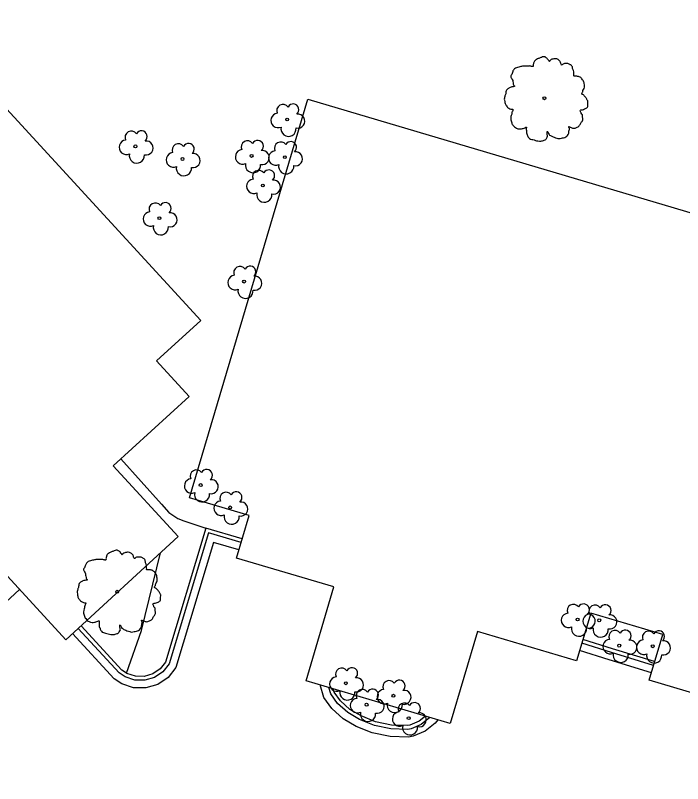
# Model space of a CAD drawing. Extents: x 2161152 to 2175754, y 602179 to 617749.
# Drawn here: x 2164720.5 to 2164807.2, y 607315.6 to 607415.4 of the extents above; entities that cross this region are included whole.
import ezdxf

# ---------------------------------------------------------------- set-up
doc = ezdxf.new("R2010")
doc.units = 0
for name, color, linetype in [('RD_EX_Bldg', 7, 'Continuous'), ('RD_EX_Conc_Curb', 7, 'Continuous'), ('RD_EX_Conc_Gutter', 7, 'Continuous'), ('RD_EX_Conc_Sidewalk', 7, 'Continuous'), ('RD_EX_VEG', 7, 'Continuous')]:
    doc.layers.add(name, color=color, linetype=linetype)

msp = doc.modelspace()

# ---------------------------------------------------------------- linework, layer by layer
at = {"layer": 'RD_EX_Bldg'}
for points in [[(2164621.121, 607335.491), (2164708.139, 607415.416), (2164744.551, 607375.772), (2164738.82, 607370.508), (2164743.043, 607365.912), (2164733.199, 607356.87), (2164741.625, 607347.697), (2164727.012, 607334.276), (2164718.473, 607343.572), (2164708.621, 607334.523), (2164704.382, 607339.138), (2164697.452, 607332.773), (2164701.691, 607328.158), (2164691.848, 607319.117), (2164700.218, 607310.004), (2164685.745, 607296.711), (2164677.308, 607305.897), (2164667.365, 607296.765), (2164663.395, 607301.087), (2164657.606, 607295.769), (2164621.121, 607335.491)], [(2164743.111, 607352.708), (2164758.49, 607404.521), (2164871.77, 607370.897), (2164856.473, 607319.359), (2164848.893, 607321.608), (2164847.16, 607315.767), (2164834.591, 607319.497), (2164831.017, 607307.453), (2164812.05, 607313.082), (2164815.648, 607325.205), (2164802.809, 607329.016), (2164804.577, 607334.972), (2164795.22, 607337.749), (2164793.38, 607331.55), (2164780.532, 607335.364), (2164776.98, 607323.399), (2164758.244, 607328.96), (2164761.862, 607341.15), (2164749.205, 607344.907), (2164750.839, 607350.414), (2164743.111, 607352.708)]]:
    msp.add_lwpolyline(points, dxfattribs=at)
at = {"layer": 'RD_EX_Conc_Curb'}
for points in [[(2164749.803, 607346.922), (2164745.545, 607348.162), (2164740.44, 607331.138), (2164739.622, 607330.125), (2164738.541, 607329.401), (2164737.292, 607329.032), (2164735.991, 607329.051), (2164734.754, 607329.457), (2164733.962, 607329.973), (2164728.637, 607335.769)], [(2164749.945, 607347.401), (2164745.209, 607348.781), (2164739.989, 607331.376), (2164739.281, 607330.498), (2164738.326, 607329.859), (2164737.224, 607329.533), (2164736.074, 607329.55), (2164734.972, 607329.911), (2164734.913, 607329.95), (2164734.288, 607330.357), (2164729.005, 607336.107)], [(2164803.529, 607331.442), (2164798.062, 607333.107), (2164794.202, 607334.318)], [(2164803.387, 607330.962), (2164797.914, 607332.63), (2164794.06, 607333.838)], [(2164774.333, 607324.185), (2164773.188, 607323.266), (2164771.874, 607322.725), (2164771.472, 607322.639), (2164769.274, 607322.703), (2164767.122, 607323.158), (2164765.185, 607323.938), (2164763.646, 607324.814), (2164762.336, 607326.007), (2164761.441, 607327.242), (2164761.194, 607328.085)], [(2164773.762, 607324.354), (2164772.933, 607323.702), (2164771.725, 607323.205), (2164771.426, 607323.141), (2164769.334, 607323.202), (2164767.269, 607323.638), (2164765.403, 607324.389), (2164763.942, 607325.221), (2164762.711, 607326.342), (2164761.897, 607327.466), (2164761.765, 607327.915)]]:
    msp.add_lwpolyline(points, dxfattribs=at)
at = {"layer": 'RD_EX_Conc_Gutter'}
for points in [[(2164749.518, 607345.963), (2164746.218, 607346.925), (2164741.341, 607330.663), (2164740.305, 607329.379), (2164738.97, 607328.486), (2164737.43, 607328.03), (2164735.824, 607328.054), (2164734.318, 607328.547), (2164733.311, 607329.203), (2164727.901, 607335.092)], [(2164720.998, 607340.823), (2164706.713, 607327.615), (2164694.324, 607316.421)], [(2164803.102, 607330.004), (2164797.619, 607331.674), (2164793.775, 607332.879)], [(2164775.349, 607323.883), (2164775.032, 607323.445), (2164773.697, 607322.394), (2164772.172, 607321.767), (2164771.564, 607321.636), (2164769.155, 607321.706), (2164766.83, 607322.197), (2164764.748, 607323.035), (2164763.055, 607324), (2164761.586, 607325.337), (2164760.53, 607326.795), (2164760.052, 607328.424)]]:
    msp.add_lwpolyline(points, dxfattribs=at)
at = {"layer": 'RD_EX_Conc_Sidewalk'}
for points in [[(2164734.185, 607357.776), (2164739.463, 607351.884), (2164740.398, 607350.808), (2164741.591, 607350.028), (2164742.352, 607349.738), (2164745.209, 607348.781)], [(2164734.913, 607329.95), (2164736.879, 607335.506), (2164739.336, 607345.595)]]:
    msp.add_lwpolyline(points, dxfattribs=at)
at = {"layer": 'RD_EX_VEG'}
for centre, radius in [((2164789.204, 607404.642), 0.188), ((2164789.195, 607404.628), 0.000075), ((2164755.779, 607401.882), 0.188), ((2164736.071, 607398.397), 0.188), ((2164742.186, 607396.756), 0.188), ((2164751.168, 607397.151), 0.188), ((2164755.479, 607396.994), 0.188), ((2164752.627, 607393.312), 0.188), ((2164739.189, 607389.069), 0.188), ((2164750.191, 607380.818), 0.188), ((2164744.548, 607354.386), 0.188), ((2164748.385, 607351.488), 0.188), ((2164733.696, 607340.521), 0.188), ((2164733.687, 607340.507), 0.000075), ((2164793.519, 607336.92), 0.188), ((2164796.335, 607336.812), 0.188), ((2164798.929, 607333.522), 0.188), ((2164803.284, 607333.441), 0.188), ((2164763.411, 607328.639), 0.188), ((2164769.583, 607327.016), 0.188), ((2164766.106, 607325.851), 0.188), ((2164771.572, 607324.104), 0.188)]:
    msp.add_circle(centre, radius, dxfattribs=at)
for centre, radius, start, end in [((2164755.238, 607403.042), 0.813, 34.97629, 204.75602), ((2164756.563, 607403.158), 0.746, 308.76261, 152.04674), ((2164754.606, 607401.765), 0.943, 96.45179, 294.73401), ((2164757.159, 607401.672), 0.914, 256.56668, 98.10463), ((2164755.963, 607400.684), 0.988, 166.88266, 5.75893), ((2164735.53, 607399.557), 0.813, 34.97629, 204.75602), ((2164736.855, 607399.673), 0.746, 308.76261, 152.04674), ((2164734.898, 607398.28), 0.943, 96.45179, 294.73401), ((2164737.451, 607398.187), 0.914, 256.56668, 98.10463), ((2164750.628, 607398.312), 0.813, 34.97629, 204.75602), ((2164751.952, 607398.428), 0.746, 308.76261, 152.04674), ((2164754.938, 607398.155), 0.813, 34.97629, 204.75602), ((2164756.263, 607398.271), 0.746, 308.76261, 152.04674), ((2164741.645, 607397.917), 0.813, 34.97629, 204.75602), ((2164742.969, 607398.033), 0.746, 308.76261, 152.04674), ((2164749.996, 607397.035), 0.943, 96.45179, 294.73401), ((2164752.548, 607396.942), 0.914, 256.56668, 98.10463), ((2164754.306, 607396.878), 0.943, 96.45179, 294.73401), ((2164736.255, 607397.199), 0.988, 166.88266, 5.75893), ((2164741.013, 607396.64), 0.943, 96.45179, 294.73401), ((2164743.565, 607396.547), 0.914, 256.56668, 98.10463), ((2164756.858, 607396.785), 0.914, 256.56668, 98.10463), ((2164751.352, 607395.954), 0.988, 166.88266, 5.75893), ((2164755.663, 607395.797), 0.988, 166.88266, 5.75893), ((2164742.37, 607395.559), 0.988, 166.88266, 5.75893), ((2164752.087, 607394.472), 0.813, 34.97629, 204.75602), ((2164753.411, 607394.589), 0.746, 308.76261, 152.04674), ((2164751.455, 607393.195), 0.943, 96.45179, 294.73401), ((2164754.007, 607393.103), 0.914, 256.56668, 98.10463), ((2164752.812, 607392.115), 0.988, 166.88266, 5.75893), ((2164738.648, 607390.229), 0.813, 34.97629, 204.75602), ((2164739.973, 607390.345), 0.746, 308.76261, 152.04674), ((2164738.016, 607388.952), 0.943, 96.45179, 294.73401), ((2164740.569, 607388.859), 0.914, 256.56668, 98.10463), ((2164739.373, 607387.871), 0.988, 166.88266, 5.75893), ((2164750.975, 607382.095), 0.746, 308.76261, 152.04674), ((2164749.651, 607381.979), 0.813, 34.97629, 204.75602), ((2164749.019, 607380.702), 0.943, 96.45179, 294.73401), ((2164751.571, 607380.609), 0.914, 256.56668, 98.10463), ((2164750.376, 607379.621), 0.988, 166.88266, 5.75893), ((2164744.008, 607355.546), 0.813, 34.97629, 204.75602), ((2164745.332, 607355.663), 0.746, 308.76261, 152.04674), ((2164743.375, 607354.269), 0.943, 96.45179, 294.73401), ((2164745.928, 607354.177), 0.914, 256.56668, 98.10463), ((2164744.732, 607353.189), 0.988, 166.88266, 5.75893), ((2164747.844, 607352.648), 0.813, 34.97629, 204.75602), ((2164749.169, 607352.765), 0.746, 308.76261, 152.04674), ((2164747.212, 607351.371), 0.943, 96.45179, 294.73401), ((2164749.765, 607351.279), 0.914, 256.56668, 98.10463), ((2164748.569, 607350.291), 0.988, 166.88266, 5.75893), ((2164794.303, 607338.197), 0.746, 308.76261, 152.04674), ((2164792.978, 607338.081), 0.813, 34.97629, 204.75602), ((2164795.794, 607337.972), 0.813, 34.97629, 204.75602), ((2164797.119, 607338.088), 0.746, 308.76261, 152.04674), ((2164792.346, 607336.804), 0.943, 96.45179, 294.73401), ((2164795.162, 607336.695), 0.943, 96.45179, 294.73401), ((2164794.898, 607336.711), 0.914, 256.56668, 98.10463), ((2164797.715, 607336.602), 0.914, 256.56668, 98.10463), ((2164793.703, 607335.723), 0.988, 166.88266, 5.75893), ((2164796.519, 607335.614), 0.988, 166.88266, 5.75893), ((2164798.388, 607334.682), 0.813, 34.97629, 204.75602), ((2164799.713, 607334.799), 0.746, 308.76261, 152.04674), ((2164802.743, 607334.601), 0.813, 34.97629, 204.75602), ((2164804.068, 607334.717), 0.746, 308.76261, 152.04674), ((2164797.756, 607333.405), 0.943, 96.45179, 294.73401), ((2164800.309, 607333.312), 0.914, 256.56668, 98.10463), ((2164802.111, 607333.324), 0.943, 96.45179, 294.73401), ((2164804.664, 607333.231), 0.914, 256.56668, 98.10463), ((2164799.113, 607332.325), 0.988, 166.88266, 5.75893), ((2164803.468, 607332.243), 0.988, 166.88266, 5.75893), ((2164762.87, 607329.799), 0.813, 34.97629, 204.75602), ((2164764.195, 607329.915), 0.746, 308.76261, 152.04674), ((2164762.238, 607328.522), 0.943, 96.45179, 294.73401), ((2164764.791, 607328.429), 0.914, 256.56668, 98.10463), ((2164769.042, 607328.176), 0.813, 34.97629, 204.75602), ((2164770.367, 607328.292), 0.746, 308.76261, 152.04674), ((2164763.595, 607327.442), 0.988, 166.88266, 5.75893), ((2164765.565, 607327.011), 0.813, 34.97629, 204.75602), ((2164766.89, 607327.127), 0.746, 308.76261, 152.04674), ((2164768.41, 607326.899), 0.943, 96.45179, 294.73401), ((2164770.963, 607326.806), 0.914, 256.56668, 98.10463), ((2164764.933, 607325.734), 0.943, 96.45179, 294.73401), ((2164767.485, 607325.641), 0.914, 256.56668, 98.10463), ((2164769.767, 607325.818), 0.988, 166.88266, 5.75893), ((2164771.031, 607325.264), 0.813, 34.97629, 204.75602), ((2164772.355, 607325.38), 0.746, 308.76261, 152.04674), ((2164766.29, 607324.653), 0.988, 166.88266, 5.75893), ((2164770.399, 607323.987), 0.943, 96.45179, 294.73401), ((2164772.951, 607323.894), 0.914, 256.56668, 98.10463), ((2164771.756, 607322.907), 0.988, 166.88266, 5.75893)]:
    msp.add_arc(centre, radius, start, end, dxfattribs=at)
for points in [[(2164789.303, 607410.018), (2164789.078, 607410.036), (2164788.835, 607409.961), (2164788.647, 607409.886), (2164788.478, 607409.83), (2164788.31, 607409.755), (2164788.085, 607409.624), (2164787.916, 607409.474), (2164787.822, 607409.287), (2164787.785, 607409.118), (2164787.747, 607408.912), (2164787.747, 607408.781), (2164787.654, 607408.762), (2164787.541, 607408.781), (2164787.354, 607408.837), (2164787.166, 607408.837), (2164786.979, 607408.837), (2164786.717, 607408.818), (2164786.454, 607408.818), (2164786.248, 607408.781), (2164786.004, 607408.743), (2164785.723, 607408.649), (2164785.461, 607408.556), (2164785.236, 607408.368), (2164785.049, 607408.012), (2164784.955, 607407.75), (2164784.842, 607407.562), (2164784.955, 607407.225), (2164785.086, 607406.963), (2164785.105, 607406.813), (2164785.161, 607406.494), (2164785.236, 607406.325), (2164785.33, 607406.175), (2164785.274, 607406.157), (2164784.992, 607406.119), (2164784.768, 607406.044), (2164784.449, 607405.876), (2164784.28, 607405.707), (2164784.205, 607405.463), (2164784.187, 607405.201), (2164784.112, 607405.051), (2164784.055, 607404.845), (2164784.037, 607404.789), (2164783.999, 607404.545), (2164784.074, 607404.208), (2164784.093, 607403.945), (2164784.187, 607403.776), (2164784.299, 607403.645), (2164784.43, 607403.458), (2164784.73, 607403.289), (2164784.974, 607403.214), (2164785.124, 607403.196), (2164784.992, 607402.821), (2164784.955, 607402.558), (2164784.861, 607402.258), (2164784.861, 607402.202), (2164784.824, 607401.846), (2164784.936, 607401.602), (2164784.992, 607401.321), (2164785.124, 607401.153), (2164785.33, 607400.928), (2164785.573, 607400.759), (2164785.948, 607400.665), (2164786.248, 607400.684), (2164786.679, 607400.815), (2164786.867, 607400.872), (2164786.848, 607400.74), (2164786.867, 607400.459), (2164786.867, 607400.141), (2164786.979, 607399.897), (2164787.054, 607399.691), (2164787.166, 607399.503), (2164787.41, 607399.335), (2164787.71, 607399.278), (2164788.029, 607399.166), (2164788.366, 607399.11), (2164788.741, 607399.091), (2164789.191, 607399.203), (2164789.397, 607399.297), (2164789.472, 607399.428), (2164789.622, 607399.71), (2164789.584, 607399.878), (2164789.603, 607400.328), (2164789.678, 607400.197), (2164789.809, 607399.934), (2164790.184, 607399.71), (2164790.484, 607399.578), (2164790.84, 607399.466), (2164791.065, 607399.41), (2164791.421, 607399.466), (2164791.702, 607399.522), (2164791.983, 607399.616), (2164792.208, 607399.822), (2164792.339, 607400.028), (2164792.377, 607400.234), (2164792.433, 607400.515), (2164792.47, 607400.647)], [(2164792.47, 607400.647), (2164792.414, 607400.778), (2164792.377, 607400.965), (2164792.433, 607400.946), (2164792.564, 607400.909), (2164792.77, 607400.815), (2164792.939, 607400.759), (2164793.183, 607400.778), (2164793.389, 607400.853), (2164793.726, 607401.059), (2164793.932, 607401.415), (2164794.138, 607401.715), (2164794.195, 607401.959), (2164794.157, 607402.127), (2164794.138, 607402.502), (2164793.988, 607402.689), (2164793.951, 607402.783), (2164793.876, 607403.083), (2164793.932, 607403.121), (2164794.138, 607403.158), (2164794.42, 607403.252), (2164794.626, 607403.345), (2164794.794, 607403.477), (2164794.851, 607403.645), (2164794.832, 607403.945), (2164794.869, 607404.245), (2164794.813, 607404.358), (2164794.738, 607404.47), (2164794.682, 607404.62), (2164794.569, 607404.732), (2164794.495, 607404.845), (2164794.42, 607404.92), (2164794.326, 607405.032), (2164794.195, 607405.126), (2164794.082, 607405.163), (2164794.045, 607405.276), (2164794.157, 607405.426), (2164794.195, 607405.501), (2164794.213, 607405.669), (2164794.382, 607405.932), (2164794.42, 607406.232), (2164794.382, 607406.55), (2164794.345, 607406.756), (2164794.232, 607406.963), (2164794.082, 607407.15), (2164793.988, 607407.281), (2164793.857, 607407.375), (2164793.614, 607407.469), (2164793.426, 607407.506), (2164793.164, 607407.506), (2164793.014, 607407.544), (2164793.033, 607407.581), (2164793.033, 607407.694), (2164793.033, 607407.9), (2164792.976, 607408.237), (2164792.864, 607408.612), (2164792.864, 607408.631), (2164792.789, 607408.818), (2164792.62, 607408.968), (2164792.489, 607409.043), (2164792.339, 607409.137), (2164792.152, 607409.155), (2164791.927, 607409.155), (2164791.721, 607409.118), (2164791.571, 607409.043), (2164791.44, 607408.949), (2164791.383, 607409.062), (2164791.308, 607409.287), (2164791.271, 607409.399), (2164791.158, 607409.53), (2164790.99, 607409.68), (2164790.652, 607409.774), (2164790.184, 607409.718), (2164789.959, 607409.568), (2164789.847, 607409.437), (2164789.809, 607409.53), (2164789.659, 607409.68), (2164789.584, 607409.811), (2164789.453, 607409.905), (2164789.341, 607409.98), (2164789.266, 607410.018)], [(2164733.795, 607345.897), (2164733.571, 607345.915), (2164733.327, 607345.84), (2164733.139, 607345.766), (2164732.971, 607345.709), (2164732.802, 607345.634), (2164732.577, 607345.503), (2164732.409, 607345.353), (2164732.315, 607345.166), (2164732.277, 607344.997), (2164732.24, 607344.791), (2164732.24, 607344.66), (2164732.146, 607344.641), (2164732.034, 607344.66), (2164731.846, 607344.716), (2164731.659, 607344.716), (2164731.471, 607344.716), (2164731.209, 607344.697), (2164730.947, 607344.697), (2164730.741, 607344.66), (2164730.497, 607344.622), (2164730.216, 607344.529), (2164729.953, 607344.435), (2164729.728, 607344.247), (2164729.541, 607343.891), (2164729.447, 607343.629), (2164729.335, 607343.442), (2164729.447, 607343.104), (2164729.579, 607342.842), (2164729.597, 607342.692), (2164729.653, 607342.373), (2164729.728, 607342.205), (2164729.822, 607342.055), (2164729.766, 607342.036), (2164729.485, 607341.998), (2164729.26, 607341.923), (2164728.941, 607341.755), (2164728.773, 607341.586), (2164728.698, 607341.342), (2164728.679, 607341.08), (2164728.604, 607340.93), (2164728.548, 607340.724), (2164728.529, 607340.668), (2164728.491, 607340.424), (2164728.566, 607340.087), (2164728.585, 607339.824), (2164728.679, 607339.656), (2164728.791, 607339.525), (2164728.923, 607339.337), (2164729.222, 607339.168), (2164729.466, 607339.093), (2164729.616, 607339.075), (2164729.485, 607338.7), (2164729.447, 607338.437), (2164729.354, 607338.138), (2164729.354, 607338.081), (2164729.316, 607337.725), (2164729.429, 607337.482), (2164729.485, 607337.201), (2164729.616, 607337.032), (2164729.822, 607336.807), (2164730.066, 607336.638), (2164730.441, 607336.545), (2164730.741, 607336.563), (2164731.172, 607336.694), (2164731.359, 607336.751), (2164731.34, 607336.62), (2164731.359, 607336.338), (2164731.359, 607336.02), (2164731.471, 607335.776), (2164731.546, 607335.57), (2164731.659, 607335.383), (2164731.903, 607335.214), (2164732.202, 607335.158), (2164732.521, 607335.045), (2164732.858, 607334.989), (2164733.233, 607334.97), (2164733.683, 607335.083), (2164733.889, 607335.176), (2164733.964, 607335.308), (2164734.114, 607335.589), (2164734.077, 607335.757), (2164734.095, 607336.207), (2164734.17, 607336.076), (2164734.301, 607335.814), (2164734.676, 607335.589), (2164734.976, 607335.458), (2164735.332, 607335.345), (2164735.557, 607335.289), (2164735.913, 607335.345), (2164736.194, 607335.401), (2164736.475, 607335.495), (2164736.7, 607335.701), (2164736.832, 607335.907), (2164736.869, 607336.113), (2164736.925, 607336.395), (2164736.963, 607336.526)], [(2164736.963, 607336.526), (2164736.907, 607336.657), (2164736.869, 607336.844), (2164736.925, 607336.826), (2164737.056, 607336.788), (2164737.263, 607336.694), (2164737.431, 607336.638), (2164737.675, 607336.657), (2164737.881, 607336.732), (2164738.218, 607336.938), (2164738.425, 607337.294), (2164738.631, 607337.594), (2164738.687, 607337.838), (2164738.65, 607338.006), (2164738.631, 607338.381), (2164738.481, 607338.569), (2164738.443, 607338.662), (2164738.368, 607338.962), (2164738.425, 607339), (2164738.631, 607339.037), (2164738.912, 607339.131), (2164739.118, 607339.225), (2164739.287, 607339.356), (2164739.343, 607339.525), (2164739.324, 607339.824), (2164739.362, 607340.124), (2164739.306, 607340.237), (2164739.231, 607340.349), (2164739.174, 607340.499), (2164739.062, 607340.611), (2164738.987, 607340.724), (2164738.912, 607340.799), (2164738.818, 607340.911), (2164738.687, 607341.005), (2164738.575, 607341.043), (2164738.537, 607341.155), (2164738.65, 607341.305), (2164738.687, 607341.38), (2164738.706, 607341.549), (2164738.874, 607341.811), (2164738.912, 607342.111), (2164738.874, 607342.429), (2164738.837, 607342.636), (2164738.724, 607342.842), (2164738.575, 607343.029), (2164738.481, 607343.16), (2164738.35, 607343.254), (2164738.106, 607343.348), (2164737.919, 607343.385), (2164737.656, 607343.385), (2164737.506, 607343.423), (2164737.525, 607343.46), (2164737.525, 607343.573), (2164737.525, 607343.779), (2164737.469, 607344.116), (2164737.356, 607344.491), (2164737.356, 607344.51), (2164737.281, 607344.697), (2164737.113, 607344.847), (2164736.982, 607344.922), (2164736.832, 607345.016), (2164736.644, 607345.035), (2164736.419, 607345.035), (2164736.213, 607344.997), (2164736.063, 607344.922), (2164735.932, 607344.828), (2164735.876, 607344.941), (2164735.801, 607345.166), (2164735.763, 607345.278), (2164735.651, 607345.409), (2164735.482, 607345.559), (2164735.145, 607345.653), (2164734.676, 607345.597), (2164734.451, 607345.447), (2164734.339, 607345.316), (2164734.301, 607345.409), (2164734.151, 607345.559), (2164734.077, 607345.691), (2164733.945, 607345.784), (2164733.833, 607345.859), (2164733.758, 607345.897)]]:
    msp.add_spline(points, degree=3, dxfattribs=at)

doc.saveas('drawing.dxf')
